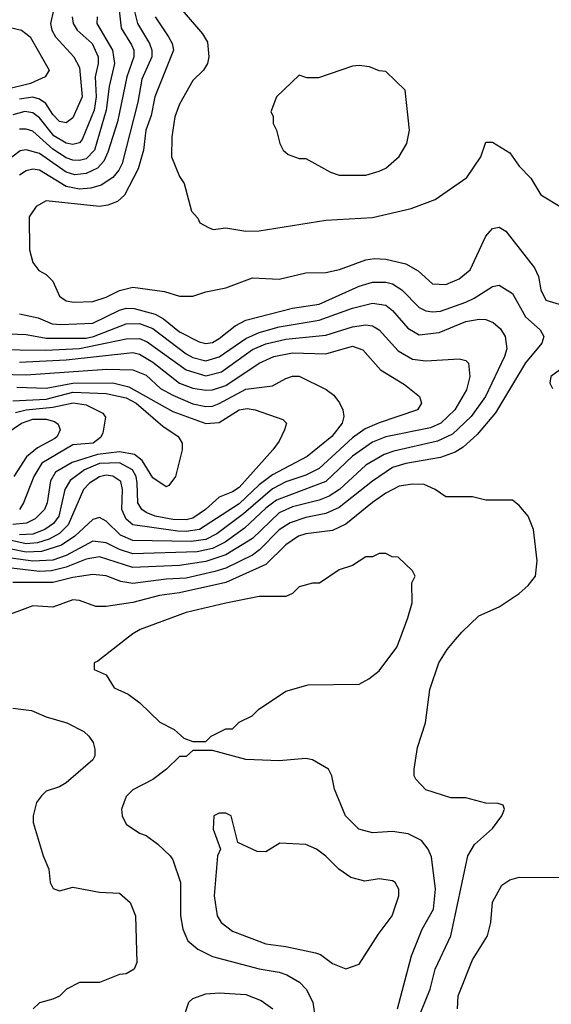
# Model space of a CAD drawing. Header units: inches. Extents: x 1793389 to 1900389, y 320802 to 470796.
# Tile 653 of 656: x 1855771 to 1857366, y 438904 to 441862. Entities that reach past the tile are written whole.
import ezdxf

# ---------------------------------------------------------------- set-up
doc = ezdxf.new("R2010")
doc.units = ezdxf.units.IN
doc.header["$MEASUREMENT"] = 0
doc.layers.add('B8453', color=7, linetype='Continuous')
doc.layers.add('B8454', color=7, linetype='Continuous')

msp = doc.modelspace()

# ---------------------------------------------------------------- linework, layer by layer
at = {"layer": 'B8453', "color": 2}
for points, elevation in [([(1856088.2, 440000), (1856005.4, 439934.6), (1855994, 439930), (1855994, 439910), (1856030, 439894), (1856054.8, 439854.8), (1856095.9, 439835.9), (1856131.3, 439810), (1856191.1, 439751.1), (1856234, 439730), (1856263.6, 439703.6), (1856290, 439694), (1856330, 439694), (1856346, 439710), (1856390, 439732), (1856410, 439732), (1856430, 439752), (1856468.9, 439771.1), (1856488, 439790), (1856570, 439844.7), (1856636.4, 439863.6), (1856790, 439866), (1856818.6, 439881.4), (1856850, 439906), (1856903.2, 439976.8), (1856911.8, 440000)], 390), ([(1856935.8, 438784.2), (1857002.4, 438950), (1857017.6, 439010), (1857064.5, 439110), (1857116, 439350), (1857135.5, 439384.5), (1857190, 439432), (1857218, 439470), (1857226, 439490), (1857222, 439502), (1857207.3, 439507.3), (1857170, 439508.7), (1857110, 439524), (1857064.7, 439524.7), (1856990, 439548.7), (1856960.2, 439580.2), (1856955.3, 439590), (1856955.3, 439610), (1856964.7, 439675.3), (1856988.7, 439750), (1857002, 439850), (1857029.2, 439930), (1857054, 439970), (1857079.4, 440000)], 386), ([(1855750, 439793.4), (1855806.2, 439786.2), (1855850, 439767.3), (1855912, 439750), (1855963.5, 439723.5), (1855978, 439710), (1855991, 439690), (1855996, 439670), (1855996, 439650), (1855990, 439638), (1855910, 439569), (1855890, 439557.2), (1855850, 439544), (1855836, 439530), (1855821, 439510), (1855811.3, 439470), (1855811.3, 439450), (1855841, 439350), (1855858, 439310), (1855862, 439270), (1855871.6, 439251.6), (1855890, 439244.7), (1855930, 439256), (1856010, 439241), (1856070, 439238), (1856102, 439210), (1856118, 439170), (1856122, 439030), (1856114, 439010), (1856090, 438995.3), (1856070, 438994), (1856010, 438969.2), (1855950, 438969.3), (1855911.3, 438950), (1855890, 438929), (1855870, 438919), (1855830, 438908.7), (1855811.3, 438890)], 386), ([(1856905.1, 438890), (1856946.6, 439050), (1856978.4, 439130), (1857013.3, 439190), (1857018.7, 439250), (1857007, 439347), (1856997.2, 439370), (1856976.6, 439396.6), (1856936.6, 439416.6), (1856890, 439422.7), (1856830, 439419), (1856788.7, 439430), (1856749, 439470), (1856715.3, 439550), (1856708, 439590), (1856698, 439610), (1856650, 439638), (1856630, 439642), (1856550, 439635.3), (1856450, 439639), (1856350, 439666), (1856290, 439666), (1856270, 439648), (1856250, 439648), (1856211.3, 439610), (1856170, 439579), (1856110, 439548.7), (1856090, 439528), (1856076, 439490), (1856078, 439470), (1856090, 439444.7), (1856130, 439418), (1856150, 439411), (1856185.2, 439385.2), (1856222.8, 439350), (1856230, 439338), (1856253, 439270), (1856253.4, 439170), (1856260.7, 439130), (1856275.2, 439095.2), (1856306, 439070), (1856350, 439048), (1856490, 439010.3), (1856550, 439000.4), (1856573, 438993), (1856610.3, 438970.3), (1856630.6, 438950), (1856650.6, 438910), (1856664.9, 438810)], 390), ([(1857085.2, 438890), (1857086.6, 438930), (1857130, 439038), (1857175.3, 439110), (1857185.2, 439150), (1857189.5, 439210.5), (1857218, 439262), (1857242, 439278), (1857270, 439286), (1857430, 439284.7)], 382), ([(1856258, 438850), (1856278, 438910), (1856290, 438922), (1856330, 438936), (1856370, 438938.8), (1856450, 438933.4), (1856495.9, 438915.9), (1856530.5, 438890.5)], 386)]:
    msp.add_lwpolyline(points, dxfattribs=dict(at, elevation=elevation))
at = {"layer": 'B8453', "color": 2, "elevation": 394}
msp.add_lwpolyline([(1856390, 439478), (1856370, 439478), (1856354, 439470), (1856352, 439430), (1856374, 439370), (1856364.7, 439350), (1856354.8, 439230), (1856364, 439170), (1856376, 439150), (1856410, 439124), (1856510, 439085.5), (1856570, 439078), (1856658.5, 439058.5), (1856673.2, 439053.2), (1856710, 439026.8), (1856750, 439011), (1856790, 439024.7), (1856846.3, 439113.7), (1856888.7, 439170), (1856908.7, 439230), (1856908.7, 439250), (1856898, 439270), (1856890, 439275.3), (1856850, 439281.2), (1856806.4, 439273.6), (1856764.8, 439284.8), (1856729, 439310), (1856690, 439349), (1856662, 439370), (1856630, 439384), (1856551.6, 439388.4), (1856510, 439362), (1856483.1, 439363.1), (1856426, 439390), (1856406, 439470)], close=True, dxfattribs=at)
at = {"layer": 'B8454', "color": 2}
for points, elevation in [([(1856069.1, 441890), (1856075.8, 441835.8), (1856106.6, 441786.6), (1856113.1, 441770), (1856113.1, 441750), (1856092.4, 441690), (1856064.6, 441555.4), (1856035.8, 441464.2), (1856023.5, 441436.5), (1856004.3, 441415.7), (1855970, 441399.3), (1855935.9, 441395.9), (1855910, 441403.5), (1855830, 441459.8), (1855790, 441471.3), (1855772, 441468), (1855730, 441436.2)], 378), ([(1855872, 441890), (1855863.1, 441850), (1855867, 441830), (1855878.4, 441810), (1855933, 441750), (1855950, 441718), (1855958, 441630), (1855930, 441566.6), (1855910, 441551.8), (1855890, 441555.6), (1855870, 441577), (1855849.6, 441610), (1855830, 441623.5), (1855810, 441628.7), (1855770, 441623.5)], 366), ([(1856114, 441890), (1856124.9, 441850), (1856160.9, 441790), (1856167.4, 441770), (1856167.6, 441750), (1856137.4, 441682.6), (1856125.9, 441614.1), (1856078.3, 441430), (1856068.7, 441410), (1856050, 441388), (1856015.1, 441364.9), (1855984.7, 441355.3), (1855950, 441352.9), (1855910, 441360.3), (1855830, 441409.7), (1855810, 441412.6), (1855790, 441407.6), (1855770, 441395.1)], 382), ([(1856258.8, 441890), (1856319.1, 441819.1), (1856334.4, 441794.4), (1856338.8, 441750), (1856334.8, 441730), (1856322.8, 441710), (1856290, 441679), (1856250, 441608), (1856236.3, 441570), (1856227.3, 441510), (1856226, 441450), (1856250.9, 441390.9), (1856264.7, 441370), (1856286.4, 441286.4), (1856305.4, 441265.4), (1856311.6, 441251.6), (1856338, 441238), (1856351.6, 441231.6), (1856390, 441236), (1856450, 441226.8), (1856490, 441227.3), (1856690, 441259.1), (1856830, 441267.3), (1856945.6, 441294.4), (1857018, 441322), (1857112.5, 441387.5), (1857155.3, 441450), (1857170, 441494), (1857190, 441494), (1857242, 441462), (1857270, 441422), (1857305.4, 441385.4), (1857335.3, 441335.3), (1857398, 441298)], 390), ([(1855928.8, 441870), (1855931.8, 441850), (1855943.1, 441830), (1855988.7, 441790), (1856006.3, 441750), (1856006.3, 441730), (1855996.9, 441690), (1856000.6, 441630), (1855994.7, 441590), (1855958.2, 441501.8), (1855950, 441491.6), (1855930, 441487.3), (1855910, 441491), (1855872.8, 441512.8), (1855830, 441566.9), (1855810, 441582.3), (1855785.9, 441585.9), (1855750, 441576.4)], 370), ([(1856003.8, 441870), (1856002.4, 441850), (1856049, 441770), (1856054.9, 441730), (1856039, 441661), (1856030.2, 441589.8), (1855995.8, 441470), (1855970, 441443.9), (1855950, 441438.7), (1855930, 441439.8), (1855910, 441446.6), (1855870, 441472.7), (1855810, 441526.9), (1855790, 441532.8), (1855770, 441532.6)], 374), ([(1856177.6, 441870), (1856217.6, 441810), (1856228.4, 441790), (1856232.7, 441770), (1856176.9, 441630), (1856165.8, 441574.2), (1856149, 441530), (1856142.7, 441470), (1856126.1, 441413.9), (1856085.1, 441334.9), (1856064.7, 441315.3), (1856035.8, 441304.2), (1856010, 441300.5), (1855850, 441318), (1855819.9, 441300.1), (1855798.8, 441270), (1855800.7, 441170), (1855810, 441132), (1855827.9, 441107.9), (1855850, 441096), (1855870, 441076), (1855890, 441031.3), (1855910, 441017.3), (1855933.7, 441013.7), (1855990, 441015.5), (1856030, 441028.5), (1856070, 441048.5), (1856110, 441058), (1856205.2, 441045.2), (1856250, 441031.3), (1856290, 441031.3), (1856330, 441044.7), (1856390, 441056), (1856470, 441086), (1856550, 441082.8), (1856630, 441101), (1856690, 441102.8), (1856731.1, 441111.1), (1856810, 441140.5), (1856835.9, 441144.1), (1856870, 441142.4), (1856930, 441128.2), (1856967, 441107), (1857010, 441068), (1857050, 441066.4), (1857090, 441083), (1857122.7, 441110), (1857170, 441211.3), (1857190, 441234.8), (1857210, 441238.8), (1857230, 441226), (1857316, 441116), (1857328.2, 441090), (1857335.5, 441050), (1857350, 441018.8), (1857390, 441007.7)], 386), ([(1855730, 441841.3), (1855776, 441830), (1855802, 441810), (1855858.8, 441710), (1855846.8, 441690), (1855802.8, 441670), (1855730, 441651.8)], 362), ([(1855770, 440978), (1855825.8, 440965.9), (1855868.2, 440948.2), (1855894.3, 440945.7), (1855990, 440950.3), (1856070, 440989), (1856090, 440995.2), (1856114.5, 440994.5), (1856177.3, 440977.3), (1856202.7, 440962.7), (1856250, 440924.2), (1856310, 440894), (1856330, 440888.9), (1856350, 440892.2), (1856370, 440903.7), (1856417.8, 440942.2), (1856450, 440958.7), (1856590, 440994.9), (1856670, 441007.7), (1856790, 441061.7), (1856830, 441073.7), (1856870, 441073.7), (1856890, 441068.5), (1856918, 441050), (1856970, 440997.1), (1856990, 440986.7), (1857010, 440983.7), (1857033.4, 440986.6), (1857110, 441013.7), (1857135.2, 441024.8), (1857190, 441060.5), (1857210, 441064), (1857250, 441038.8), (1857289, 440969), (1857333.4, 440930), (1857344, 440910), (1857338, 440890), (1857289.2, 440830.8), (1857198.8, 440681.2), (1857143.9, 440616.1), (1857102.2, 440577.8), (1857077.6, 440562.4), (1857033.5, 440546.5), (1856930, 440528.5), (1856890, 440516.4), (1856830, 440475.8), (1856730, 440396.4), (1856690, 440378), (1856630, 440366.4), (1856583, 440350), (1856550, 440329.7), (1856490.9, 440269.1), (1856470, 440253.7), (1856390, 440214.2), (1856356.3, 440203.7), (1856270, 440184.1), (1856210, 440181.4), (1856110, 440168.5), (1856074.2, 440174.2), (1856030, 440191.1), (1855990, 440195.1), (1855930, 440186), (1855870, 440170.8), (1855750, 440171.1)], 382), ([(1855710, 440918.7), (1855790, 440916.1), (1855850, 440904.7), (1855970, 440905.5), (1855992, 440910), (1856090, 440947.9), (1856130, 440949.2), (1856170, 440933.8), (1856270, 440857.7), (1856290, 440846.7), (1856330, 440836.5), (1856370, 440849.1), (1856450, 440904.4), (1856490, 440922.2), (1856550, 440939.2), (1856670, 440959.6), (1856770, 440995.6), (1856830, 441010.3), (1856870, 441004.4), (1856890, 440988.2), (1856935.4, 440935.4), (1856970, 440914.9), (1857030, 440922), (1857110, 440954.9), (1857150, 440962.4), (1857170, 440961.6), (1857192.2, 440952.2), (1857213.5, 440933.5), (1857228, 440910), (1857232.8, 440872.8), (1857226.4, 440850), (1857168.8, 440730), (1857125.7, 440670), (1857070, 440616.9), (1857024.8, 440595.2), (1856893.9, 440566.1), (1856864.8, 440555.2), (1856810, 440523.5), (1856730.4, 440450), (1856699.3, 440430), (1856670, 440418), (1856590, 440398.2), (1856550, 440380.4), (1856470, 440303.5), (1856390, 440254.6), (1856330, 440234.2), (1856250, 440221.8), (1856110, 440216.1), (1856010, 440248.5), (1855970, 440240.9), (1855910, 440216.8), (1855866.1, 440206.1), (1855830, 440204.6), (1855745.8, 440214.2)], 378), ([(1855691.3, 440871.3), (1855849.4, 440869.4), (1855950, 440874.4), (1856090, 440902.8), (1856130, 440904.4), (1856153.9, 440893.9), (1856270, 440810.2), (1856330, 440792.3), (1856376.5, 440803.5), (1856470, 440871.3), (1856510, 440888), (1856570, 440901.8), (1856690, 440914), (1856770, 440939.6), (1856810, 440945.3), (1856830, 440942.4), (1856850, 440930.4), (1856906.6, 440866.6), (1856950, 440842.4), (1856990, 440837.1), (1857090, 440842.8), (1857110, 440838), (1857118, 440830), (1857122, 440790), (1857112.4, 440750), (1857077, 440690), (1857034.9, 440650), (1857004.1, 440635.9), (1856870, 440608.5), (1856830, 440592.4), (1856770, 440551.1), (1856690, 440474.8), (1856541.9, 440418.1), (1856510, 440394.5), (1856445.7, 440334.3), (1856387.5, 440292.5), (1856350, 440273.3), (1856303.7, 440263.7), (1856110, 440256.8), (1856070, 440269.8), (1856030, 440289.8), (1855990, 440294.8), (1855910, 440252.5), (1855870, 440238.5), (1855810, 440235.2), (1855650, 440257.7)], 374), ([(1855770, 440833), (1855910, 440840.2), (1856110, 440862), (1856130, 440857.3), (1856170, 440832.6), (1856250, 440770.2), (1856290, 440754.9), (1856330, 440749), (1856350, 440750.2), (1856390, 440762.8), (1856490, 440830.3), (1856533.2, 440850), (1856590, 440861.3), (1856690, 440858), (1856770, 440881.3), (1856800.7, 440870), (1856854, 440810), (1856925.5, 440765.5), (1856970.7, 440730), (1856977.3, 440710), (1856964.7, 440690), (1856850, 440651.2), (1856807.7, 440632.3), (1856770, 440605.4), (1856670, 440514), (1856630, 440493.3), (1856570, 440474), (1856530, 440452.8), (1856442.2, 440377.8), (1856362.3, 440317.7), (1856330, 440300.3), (1856285.6, 440294.4), (1856110, 440297.6), (1856073.8, 440313.8), (1856030, 440355.1), (1856010, 440366.6), (1855990, 440360.7), (1855936.5, 440310), (1855896.4, 440283.6), (1855835.9, 440264.1), (1855790, 440262), (1855650, 440290.6)], 370), ([(1855670, 440797.6), (1855790, 440795), (1856032.3, 440812.3), (1856110, 440810.3), (1856150, 440793.7), (1856193.8, 440753.8), (1856230, 440733.6), (1856290, 440708), (1856330, 440700.2), (1856350, 440701.3), (1856370, 440709.1), (1856450, 440751.5), (1856530, 440762), (1856570, 440784), (1856590, 440790.7), (1856610, 440790.7), (1856690.6, 440750.6), (1856713.4, 440733.4), (1856730.7, 440710.7), (1856741, 440690), (1856744, 440670), (1856739.1, 440650), (1856708, 440610), (1856633.4, 440550), (1856530, 440494.5), (1856490, 440464.2), (1856430, 440407.8), (1856310.4, 440330), (1856270, 440323.9), (1856245.2, 440325.2), (1856110, 440344.8), (1856090, 440361.6), (1856077.3, 440390), (1856079.8, 440450), (1856074.4, 440474.4), (1856050, 440491), (1856030, 440493.3), (1856010, 440488.3), (1855980.4, 440470), (1855962, 440450), (1855916.1, 440343.9), (1855890, 440318.2), (1855858.8, 440301.2), (1855824, 440290), (1855790, 440286.8), (1855650, 440318.8)], 366), ([(1857391.1, 440808.9), (1857364.7, 440790), (1857362, 440770), (1857370, 440754)], 386), ([(1855762.4, 440757.6), (1855850, 440754.4), (1855930, 440770.2), (1856050, 440771.1), (1856098.6, 440758.6), (1856230, 440684.9), (1856330, 440648.7), (1856370, 440652.2), (1856429.3, 440690), (1856453.5, 440693.5), (1856478, 440690), (1856561, 440661), (1856571.3, 440650), (1856566, 440630), (1856550, 440595.3), (1856530.7, 440570), (1856430, 440456.3), (1856410, 440443.1), (1856370, 440427.6), (1856328.4, 440390), (1856290, 440364.2), (1856270, 440359.3), (1856230, 440360.3), (1856177.2, 440370), (1856150, 440381.1), (1856137.6, 440390), (1856125.7, 440410), (1856123.8, 440470), (1856120.3, 440490), (1856109.7, 440510), (1856070, 440530.6), (1856010, 440529), (1855965.3, 440510), (1855922.6, 440477.4), (1855906.7, 440450), (1855887.9, 440370), (1855872, 440348), (1855846.4, 440330), (1855810, 440316.2), (1855770, 440314.1)], 362), ([(1855750, 440716.9), (1855850, 440722.1), (1855930, 440743.2), (1856030, 440738.9), (1856090, 440726), (1856120.3, 440710), (1856200.3, 440640.3), (1856246.8, 440610), (1856258.8, 440590), (1856258.8, 440570), (1856238, 440490), (1856218, 440462), (1856210, 440458), (1856170, 440486), (1856138, 440538), (1856115.5, 440555.5), (1856070, 440563.5), (1856004.1, 440555.9), (1855928.6, 440531.4), (1855877.8, 440502.2), (1855863.2, 440476.8), (1855852.9, 440410), (1855845.3, 440390), (1855817.4, 440362.6), (1855790.9, 440349.1), (1855750, 440345.6)], 358), ([(1855758.4, 440681.6), (1855789.9, 440690.1), (1855870, 440697.4), (1855931.1, 440711.1), (1855970, 440704.9), (1856019.9, 440679.9), (1856027.9, 440667.9), (1856020.5, 440619.5), (1856013.8, 440606.2), (1855991, 440590), (1855930, 440584.2), (1855837, 440530), (1855812.9, 440490), (1855782.4, 440410), (1855770.4, 440390)], 354), ([(1855690, 440591.4), (1855776.2, 440650), (1855810, 440661.3), (1855850, 440661.5), (1855874.8, 440654.8), (1855886.7, 440646.7), (1855892, 440630), (1855883.1, 440610), (1855875.9, 440604.1), (1855824.6, 440575.4), (1855791.1, 440548.9), (1855753.7, 440490)], 350), ([(1857079.4, 440000), (1857098, 440022), (1857149.4, 440070.6), (1857210, 440098), (1857270, 440138), (1857297.5, 440162.5), (1857319, 440190), (1857324, 440236), (1857312.7, 440330), (1857297.2, 440370), (1857270, 440402), (1857250, 440418), (1857170, 440418), (1857130, 440428), (1857050, 440428), (1857018, 440450), (1856985.2, 440465.2), (1856950, 440466.6), (1856910, 440460.7), (1856870, 440439.6), (1856830, 440411.3), (1856750, 440346), (1856710, 440327.8), (1856630, 440317.7), (1856607.7, 440310), (1856570, 440284.7), (1856510, 440225.1), (1856390, 440170.9), (1856250, 440139.8), (1856190, 440132.3), (1856110, 440111.3), (1856030, 440099.3), (1855999.3, 440099.3), (1855950, 440117.2), (1855930, 440119.3), (1855870, 440097.2), (1855810, 440101.2), (1855710, 440064)], 386), ([(1856911.8, 440000), (1856935.5, 440064.5), (1856948.7, 440110), (1856948, 440170), (1856958, 440190), (1856950, 440206), (1856907.3, 440247.3), (1856888.4, 440248.4), (1856870, 440258), (1856850, 440258), (1856830, 440248), (1856810, 440248), (1856770, 440222), (1856730, 440208.7), (1856670.7, 440169.3), (1856650, 440168.7), (1856610, 440158), (1856590, 440138), (1856570, 440128.7), (1856490, 440128.7), (1856390, 440109.4), (1856270, 440080.9), (1856132, 440030), (1856110, 440017.2), (1856088.2, 440000)], 390)]:
    msp.add_lwpolyline(points, dxfattribs=dict(at, elevation=elevation))
at = {"layer": 'B8454', "color": 2, "elevation": 394}
msp.add_lwpolyline([(1856790, 441724), (1856770, 441722), (1856667.3, 441687.3), (1856632.7, 441687.3), (1856610, 441695.3), (1856542, 441630), (1856524.7, 441584.7), (1856531.6, 441571.6), (1856532, 441550), (1856542, 441530), (1856551.3, 441490), (1856562, 441470), (1856576.9, 441456.9), (1856610, 441444.7), (1856630, 441444.7), (1856703.5, 441403.5), (1856730, 441394.8), (1856810, 441394.8), (1856850, 441406.8), (1856870, 441416), (1856909.5, 441450.5), (1856933.2, 441490), (1856941.2, 441530), (1856928, 441650), (1856870, 441706), (1856850, 441708), (1856820.4, 441720.4)], close=True, dxfattribs=at)

doc.saveas('drawing.dxf')
